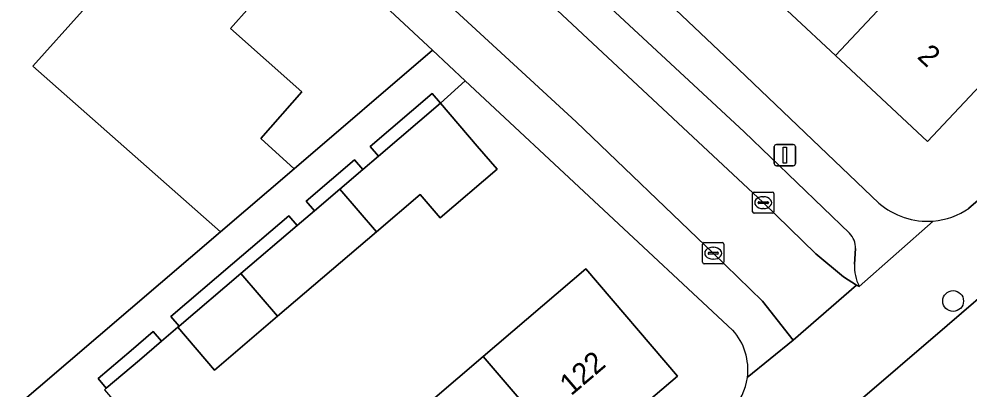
# Model space of a CAD drawing. Extents: x 159039 to 160102, y 381214 to 382524.
# Drawn here: x 159316.18 to 159360.87, y 381551.65 to 381569.08 of the extents above; entities that cross this region are included whole.
import ezdxf

# ---------------------------------------------------------------- set-up
doc = ezdxf.new("R2010")
doc.units = 0
for name, color, linetype in [('IMGEO_Boom', 7, 'Continuous'), ('IMGEO_Erf', 7, 'Continuous'), ('IMGEO_Groenvoorziening', 7, 'Continuous'), ('IMGEO_Kolk', 7, 'Continuous'), ('IMGEO_Lichtmast', 7, 'Continuous'), ('IMGEO_Pand', 7, 'Continuous'), ('IMGEO_Pand_nummerreeks', 7, 'Continuous'), ('IMGEO_Parkeervlak_open', 7, 'Continuous'), ('IMGEO_Rijbaan_lokaal_gesloten', 7, 'Continuous'), ('IMGEO_Rijbaan_lokaal_open', 7, 'Continuous'), ('IMGEO_Voetpad_open', 7, 'Continuous')]:
    doc.layers.add(name, color=color, linetype=linetype)

msp = doc.modelspace()

# ---------------------------------------------------------------- linework, layer by layer
at = {"layer": 'IMGEO_Boom'}
msp.add_circle((159360.122, 381555.796), 0.489, dxfattribs=at)
at = {"layer": 'IMGEO_Erf'}
for points in [[(159311.553, 381602.083), (159319.994, 381595.196), (159333.962, 381583.101), (159335.698, 381579.858), (159346.786, 381569.801), (159349.68, 381567.049), (159356.625, 381560.413)], [(159365.612, 381570.457), (159358.919, 381563.31), (159354.587, 381567.367), (159350.486, 381571.207), (159346.515, 381574.926), (159342.368, 381578.811), (159338.213, 381582.701), (159334.212, 381586.448), (159329.985, 381590.407), (159325.897, 381594.236), (159321.8, 381598.073)], [(159360.868, 381560.164), (159364.448, 381563.227), (159367.747, 381566.141), (159365.174, 381568.516), (159369.495, 381573.198), (159368.434, 381574.191), (159368.052, 381573.783), (159364.224, 381577.368), (159365.451, 381578.677), (159365.305, 381578.814), (159361.204, 381582.655), (159362.999, 381584.572), (159362.261, 381585.263), (159360.466, 381583.346), (159357.233, 381586.374), (159353.085, 381590.258), (159354.881, 381592.176)], [(159308.113, 381587.579), (159306.856, 381586.072), (159294.094, 381569.533), (159295.697, 381568.119), (159297.465, 381570.121), (159301.524, 381566.539), (159299.757, 381564.536), (159300.936, 381563.495), (159302.703, 381565.499), (159305.875, 381562.699), (159309.907, 381559.139), (159314.377, 381555.194), (159312.61, 381553.192), (159315.671, 381550.49), (159325.662, 381559.061), (159316.821, 381566.857), (159319.159, 381569.462), (159319.078, 381569.533), (159315.045, 381573.092)], [(159315.045, 381573.092), (159310.694, 381576.932), (159306.603, 381580.543), (159311.027, 381585.556), (159315.118, 381581.946), (159319.469, 381578.106), (159323.501, 381574.546), (159327.908, 381570.657), (159326.122, 381568.633), (159329.49, 381565.653), (159327.56, 381563.446), (159329.123, 381562.03), (159335.629, 381567.611), (159330.095, 381572.777), (159313.062, 381587.649)], [(159349.75, 381554.429), (159337.167, 381566.175), (159336.004, 381565.116), (159337.728, 381563.098), (159338.666, 381562.001), (159335.986, 381559.712), (159335.049, 381560.809), (159332.994, 381559.053), (159328.338, 381555.077), (159325.368, 381552.539), (159323.645, 381554.557), (159322.886, 381553.908), (159321.841, 381553.016), (159320.286, 381551.688), (159320.199, 381551.613), (159321.923, 381549.595), (159319.124, 381547.204), (159313.993, 381542.822)], [(159314.275, 381532.9), (159319.012, 381536.947), (159323.694, 381540.947), (159321.53, 381543.479), (159326.124, 381547.404), (159328.288, 381544.872), (159328.583, 381545.124), (159333.357, 381549.202), (159338.012, 381553.179), (159342.842, 381557.305), (159347.151, 381552.261), (159342.321, 381548.135), (159337.666, 381544.158), (159332.892, 381540.08), (159328.451, 381536.286), (159323.321, 381531.903), (159318.584, 381527.856), (159313.861, 381523.821)]]:
    msp.add_lwpolyline(points, dxfattribs=at)
for centre, radius, start, end in [((159358.909, 381563.015), 3.462, 228.7252, 274.5796), ((159358.9, 381563.025), 3.473, 274.7146, 304.5283), ((159347.682, 381552.566), 2.784, 352.2775, 42.0071), ((159347.694, 381552.567), 2.772, 316.252, 352.2343)]:
    msp.add_arc(centre, radius, start, end, dxfattribs=at)
at = {"layer": 'IMGEO_Groenvoorziening'}
for points in [[(159336.004, 381565.116), (159335.614, 381565.572), (159332.697, 381563.079), (159333.087, 381562.623)], [(159332.354, 381561.997), (159331.964, 381562.453), (159330.88, 381561.527), (159329.681, 381560.503), (159330.071, 381560.047), (159331.27, 381561.071)], [(159329.257, 381559.352), (159328.867, 381559.808), (159326.225, 381557.551), (159323.323, 381555.071), (159323.713, 381554.615), (159326.615, 381557.095)], [(159322.886, 381553.908), (159322.496, 381554.365), (159321.451, 381553.472), (159319.897, 381552.144), (159320.286, 381551.688), (159321.841, 381553.016)]]:
    msp.add_lwpolyline(points, close=True, dxfattribs=at)
at = {"layer": 'IMGEO_Kolk'}
for p, q in [((159350.687, 381560.005), (159350.687, 381560.857)), ((159350.762, 381560.931), (159351.614, 381560.931)), ((159351.175, 381560.711), (159351.2, 381560.711)), ((159351.688, 381560.857), (159351.688, 381560.005)), ((159350.946, 381560.425), (159350.946, 381560.437)), ((159351.384, 381560.388), (159350.986, 381560.388)), ((159350.989, 381560.474), (159351.387, 381560.474)), ((159351.198, 381560.151), (159351.173, 381560.151)), ((159351.43, 381560.437), (159351.43, 381560.425)), ((159351.614, 381559.931), (159350.762, 381559.931)), ((159348.334, 381557.623), (159348.334, 381558.475)), ((159348.409, 381558.549), (159349.261, 381558.549)), ((159349.335, 381558.475), (159349.335, 381557.623)), ((159348.593, 381558.043), (159348.593, 381558.055)), ((159349.031, 381558.006), (159348.633, 381558.006)), ((159348.636, 381558.092), (159349.034, 381558.092)), ((159348.822, 381558.329), (159348.847, 381558.329)), ((159349.077, 381558.055), (159349.077, 381558.043)), ((159349.261, 381557.549), (159348.409, 381557.549)), ((159348.845, 381557.769), (159348.82, 381557.769))]:
    msp.add_line(p, q, dxfattribs=at)
for points in [[(159350.687, 381560.005), (159350.687, 381560.857)], [(159350.762, 381560.931), (159351.614, 381560.931)], [(159351.688, 381560.857), (159351.688, 381560.005)], [(159351.614, 381559.931), (159350.762, 381559.931)], [(159348.334, 381557.623), (159348.334, 381558.475)], [(159348.409, 381558.549), (159349.261, 381558.549)], [(159349.335, 381558.475), (159349.335, 381557.623)], [(159349.261, 381557.549), (159348.409, 381557.549)]]:
    msp.add_lwpolyline(points, dxfattribs=at)
for centre, radius, start, end in [((159350.764, 381560.855), 0.0765, 91.552, 178.448), ((159350.764, 381560.855), 0.0765, 91.552, 178.448), ((159351.612, 381560.855), 0.0765, 1.552, 88.448), ((159351.612, 381560.855), 0.0765, 1.552, 88.448), ((159350.986, 381560.434), 0.0403, 85.8775, 175.7526), ((159350.983, 381560.424), 0.0366, 178.938, 274.7102), ((159351.387, 381560.431), 0.043, 264.8664, 352.4533), ((159351.391, 381560.436), 0.0386, 1.7309, 96.639), ((159350.764, 381560.007), 0.0765, 181.552, 268.448), ((159350.764, 381560.007), 0.0765, 181.552, 268.448), ((159351.612, 381560.007), 0.0765, 271.552, 358.448), ((159351.612, 381560.007), 0.0765, 271.552, 358.448), ((159348.411, 381558.473), 0.0765, 91.552, 178.448), ((159348.411, 381558.473), 0.0765, 91.552, 178.448), ((159349.259, 381558.473), 0.0765, 1.552, 88.448), ((159349.259, 381558.473), 0.0765, 1.552, 88.448), ((159348.633, 381558.052), 0.0403, 85.8775, 175.7526), ((159348.63, 381558.042), 0.0366, 178.938, 274.7102), ((159349.034, 381558.049), 0.043, 264.8664, 352.4533), ((159349.038, 381558.054), 0.0386, 1.7309, 96.639), ((159348.411, 381557.625), 0.0765, 181.552, 268.448), ((159348.411, 381557.625), 0.0765, 181.552, 268.448), ((159349.259, 381557.625), 0.0765, 271.552, 358.448), ((159349.259, 381557.625), 0.0765, 271.552, 358.448)]:
    msp.add_arc(centre, radius, start, end, dxfattribs=at)
for centre, major_axis, ratio, start_param, end_param in [((159351.174, 381560.431), (-0.387, 0.002), 0.722429, 4.712389, 7.853982), ((159351.199, 381560.431), (-0.39, 0.002), 0.717154, 1.570796, 4.712389), ((159348.821, 381558.049), (-0.387, 0.002), 0.722429, 4.712389, 7.853982), ((159348.846, 381558.049), (-0.39, 0.002), 0.717154, 1.570796, 4.712389)]:
    msp.add_ellipse(centre, major_axis=major_axis, ratio=ratio, start_param=start_param, end_param=end_param, dxfattribs=at)
at = {"layer": 'IMGEO_Lichtmast'}
for p, q in [((159351.71, 381562.267), (159351.71, 381563.067)), ((159351.71, 381563.067), (159351.71, 381562.267)), ((159351.81, 381563.167), (159352.6, 381563.167)), ((159352.6, 381563.167), (159351.81, 381563.167)), ((159352.7, 381563.067), (159352.7, 381562.267)), ((159352.7, 381562.267), (159352.7, 381563.067)), ((159352.6, 381562.167), (159351.81, 381562.167)), ((159351.81, 381562.167), (159352.6, 381562.167))]:
    msp.add_line(p, q, dxfattribs=at)
msp.add_lwpolyline([(159352.13, 381563.042), (159352.28, 381563.042), (159352.28, 381562.292), (159352.13, 381562.292), (159352.13, 381563.042)], dxfattribs=at)
for centre, start, end in [((159351.81, 381563.067), 90, 180), ((159351.81, 381563.067), 90, 180), ((159352.6, 381563.067), 0, 90), ((159352.6, 381563.067), 360, 90), ((159351.81, 381562.267), 180, 270), ((159351.81, 381562.267), 180, 270), ((159352.6, 381562.267), 270, 0), ((159352.6, 381562.267), 270, 0)]:
    msp.add_arc(centre, 0.1, start, end, dxfattribs=at)
at = {"layer": 'IMGEO_Pand'}
for points in [[(159355.025, 381576.055), (159350.486, 381571.207), (159354.587, 381567.367), (159360.734, 381573.932), (159356.632, 381577.771)], [(159319.078, 381569.533), (159319.159, 381569.462), (159316.821, 381566.857), (159325.662, 381559.061), (159329.123, 381562.03), (159327.56, 381563.446), (159329.49, 381565.653), (159326.122, 381568.633), (159327.908, 381570.657), (159323.501, 381574.546)], [(159354.587, 381567.367), (159358.919, 381563.31), (159365.612, 381570.457), (159361.598, 381574.217), (159361.052, 381573.634), (159360.734, 381573.932)], [(159337.728, 381563.098), (159336.004, 381565.116), (159333.087, 381562.623), (159332.354, 381561.997), (159331.27, 381561.071), (159332.994, 381559.053), (159335.049, 381560.809), (159335.986, 381559.712), (159338.666, 381562.001)], [(159332.994, 381559.053), (159331.27, 381561.071), (159330.071, 381560.047), (159329.257, 381559.352), (159326.615, 381557.095), (159328.338, 381555.077)], [(159328.338, 381555.077), (159326.615, 381557.095), (159323.713, 381554.615), (159323.645, 381554.557), (159325.368, 381552.539)], [(159338.012, 381553.179), (159342.321, 381548.135), (159347.151, 381552.261), (159342.842, 381557.305)], [(159333.357, 381549.202), (159337.666, 381544.158), (159342.321, 381548.135), (159338.012, 381553.179)]]:
    msp.add_lwpolyline(points, close=True, dxfattribs=at)
at = {"layer": 'IMGEO_Parkeervlak_open'}
for points in [[(159338.535, 381574.327), (159337.01, 381574.266), (159336.114, 381574.527), (159336.71, 381573.96), (159338.208, 381572.585), (159351.187, 381560.431), (159353.66, 381558.026), (159354.966, 381556.934), (159355.572, 381556.549), (159355.705, 381556.478)], [(159355.248, 381558.992), (159350.292, 381563.773), (159339.249, 381574.03)], [(159355.48, 381557.534), (159355.527, 381558.266)]]:
    msp.add_lwpolyline(points, dxfattribs=at)
for centre, radius, start, end in [((159354.527, 381558.298), 1.001, 358.1537, 43.8896), ((159357.562, 381557.426), 2.085, 177.0224, 207.0337)]:
    msp.add_arc(centre, radius, start, end, dxfattribs=at)
at = {"layer": 'IMGEO_Rijbaan_lokaal_gesloten'}
msp.add_lwpolyline([(159351.483, 381536.862), (159356.146, 381540.888), (159356.286, 381541.009), (159361.516, 381545.448), (159372.533, 381554.867), (159375.25, 381557.212), (159377.401, 381559.069), (159379.14, 381560.565), (159373.717, 381566.526), (159365.008, 381559.095), (159359.838, 381554.65), (159355.305, 381550.753), (159343.919, 381541.049), (159342.601, 381539.925), (159329.876, 381529.002), (159334.842, 381522.599), (159346.704, 381532.736), (159349.151, 381534.849)], close=True, dxfattribs=at)
at = {"layer": 'IMGEO_Rijbaan_lokaal_open'}
msp.add_lwpolyline([(159338.208, 381572.585), (159336.71, 381573.96), (159334.538, 381571.493), (159342.392, 381564.233), (159348.835, 381558.049), (159351.152, 381555.793), (159352.592, 381553.959), (159355.572, 381556.549), (159354.966, 381556.934), (159353.66, 381558.026), (159351.187, 381560.431)], close=True, dxfattribs=at)
at = {"layer": 'IMGEO_Voetpad_open'}
for points in [[(159356.625, 381560.413), (159349.68, 381567.049), (159346.786, 381569.801), (159335.698, 381579.858), (159333.962, 381583.101), (159319.994, 381595.196), (159311.553, 381602.083), (159309.98, 381601.814), (159308.288, 381603.153), (159306.532, 381604.542), (159298.712, 381610.727)], [(159393.769, 381588.327), (159388.939, 381584.182), (159381.88, 381578.125), (159381.857, 381578.152), (159380.047, 381576.553), (159378.051, 381574.84), (159375.619, 381572.754), (159373.593, 381571.052), (159372.64, 381570.252), (159367.747, 381566.141), (159364.448, 381563.227), (159360.868, 381560.164)], [(159313.062, 381587.649), (159330.095, 381572.777), (159335.629, 381567.611), (159337.167, 381566.175), (159349.75, 381554.429)], [(159319.433, 381520.175), (159327.779, 381527.216), (159328.715, 381528.006), (159329.876, 381529.002), (159342.601, 381539.925), (159343.919, 381541.049), (159355.305, 381550.753), (159359.838, 381554.65), (159365.008, 381559.095), (159373.717, 381566.526), (159375.809, 381568.311), (159379.759, 381571.681), (159380.332, 381572.186), (159383.18, 381574.694), (159384.685, 381576.02), (159389.177, 381579.892), (159396.399, 381585.982)], [(159339.249, 381574.03), (159350.292, 381563.773), (159355.248, 381558.992)], [(159350.44, 381552.192), (159352.592, 381553.959), (159351.152, 381555.793), (159348.835, 381558.049), (159342.392, 381564.233), (159334.538, 381571.493), (159331.753, 381573.942)], [(159320.199, 381551.613), (159320.286, 381551.688), (159319.897, 381552.144), (159321.451, 381553.472), (159322.496, 381554.365), (159322.886, 381553.908), (159323.645, 381554.557), (159323.713, 381554.615), (159323.323, 381555.071), (159326.225, 381557.551), (159328.867, 381559.808), (159329.257, 381559.352), (159330.071, 381560.047), (159329.681, 381560.503), (159330.88, 381561.527), (159331.964, 381562.453), (159332.354, 381561.997), (159333.087, 381562.623), (159332.697, 381563.079), (159335.614, 381565.572), (159336.004, 381565.116), (159337.167, 381566.175), (159335.629, 381567.611), (159329.123, 381562.03), (159325.662, 381559.061), (159315.671, 381550.49)], [(159359.185, 381559.564), (159355.705, 381556.478), (159355.572, 381556.549), (159352.592, 381553.959), (159350.44, 381552.192)], [(159355.705, 381556.478), (159359.185, 381559.564)], [(159355.527, 381558.266), (159355.48, 381557.534)]]:
    msp.add_lwpolyline(points, dxfattribs=at)
for centre, radius, start, end in [((159358.909, 381563.015), 3.462, 228.7252, 274.5796), ((159358.9, 381563.025), 3.473, 274.7146, 304.5283), ((159354.527, 381558.298), 1.001, 358.1537, 43.8896), ((159357.562, 381557.426), 2.085, 177.0224, 207.0337), ((159347.682, 381552.566), 2.784, 352.2775, 42.0071), ((159347.694, 381552.567), 2.772, 316.252, 352.2343)]:
    msp.add_arc(centre, radius, start, end, dxfattribs=at)

# ---------------------------------------------------------------- texts
at = {"layer": 'IMGEO_Pand_nummerreeks'}
for s, rotation, p in [('2', 316.8779, (159358.387, 381567.26)), ('122', 40.5071, (159342.15, 381551.304))]:
    msp.add_text(s, height=1, rotation=rotation, dxfattribs=at).set_placement(p)

doc.saveas('drawing.dxf')
